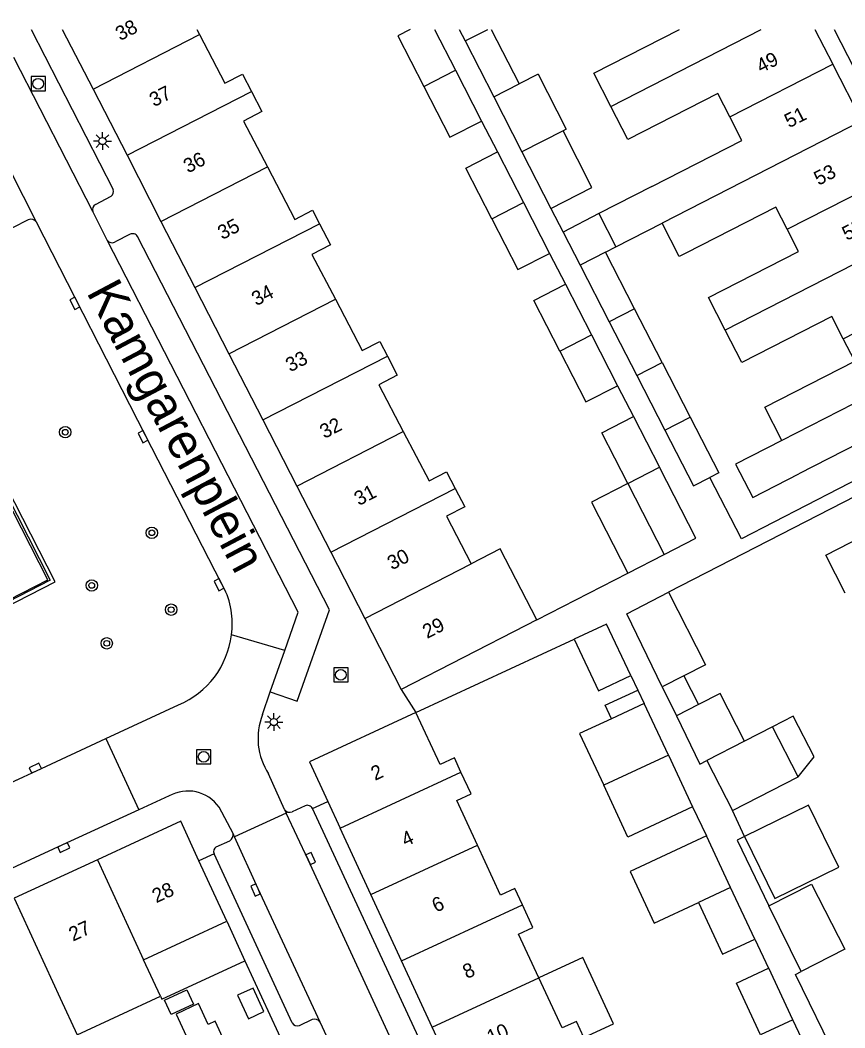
# Model space of a CAD drawing. Extents: x 132998 to 136004, y 396998 to 398512.
# Drawn here: x 133435.1 to 133492.9, y 398430 to 398500.6 of the extents above; entities that cross this region are included whole.
import ezdxf

# ---------------------------------------------------------------- set-up
doc = ezdxf.new("R2010")
doc.units = 0
for name, color, linetype in [('gg-afsc-erfafscheiding', 7, 'Continuous'), ('gg-afsc-hekwerk', 7, 'Continuous'), ('gg-afsc-muur', 7, 'Continuous'), ('gg-anno-huisnummerreeks BGT', 7, 'Continuous'), ('gg-anno-openbare ruimte label', 7, 'Continuous'), ('gg-bbg-gedigitaliseerde bebouwing', 7, 'Continuous'), ('gg-bbg-gedigitaliseerde bijgebouw', 7, 'Continuous'), ('gg-bbg-hoofdgebouw', 7, 'Continuous'), ('gg-bbg-luifel en loopbrug', 7, 'Continuous'), ('gg-bbg-tussenscheiding', 7, 'Continuous'), ('gg-knt-verharding', 7, 'Continuous'), ('gg-knt-verharding nz', 7, 'Continuous'), ('gt-grn-weggrens', 7, 'Continuous'), ('gt-symb-boom', 7, 'Continuous'), ('gt-symb-kolk', 7, 'Continuous'), ('gt-symb-lichtmast', 7, 'Continuous'), ('gt-symb-rioolschacht', 7, 'Continuous')]:
    doc.layers.add(name, color=color, linetype=linetype)

# ---------------------------------------------------------------- blocks, each defined once
blk = doc.blocks.new('gt0-LMAST')
at = {"layer": 'gt-symb-lichtmast'}
for p, q in [((-0.182, 0.173), (-0.447, 0.438)), ((-0.005, 0.246), (-0.005, 0.621)), ((0.172, 0.173), (0.437, 0.438)), ((-0.255, -0.004), (-0.63, -0.004)), ((-0.182, -0.181), (-0.447, -0.446)), ((-0.005, -0.254), (-0.005, -0.629)), ((0.437, -0.446), (0.172, -0.181)), ((0.245, -0.004), (0.62, -0.004))]:
    blk.add_line(p, q, dxfattribs=at)
blk.add_circle((-0.005, -0.004), 0.25, dxfattribs=at)
blk = doc.blocks.new('gt0-RS')
at = {"layer": 'gt-symb-rioolschacht'}
blk.add_lwpolyline([(-0.5, -0.5), (0.5, -0.5), (0.5, 0.5), (-0.5, 0.5)], close=True, dxfattribs=at)
blk.add_circle((0, 0), 0.375, dxfattribs=at)
blk = doc.blocks.new('gt0-KOLK')
at = {"layer": 'gt-symb-kolk'}
blk.add_lwpolyline([(0, 0), (0.375, 0), (0.375, 0.4), (-0.375, 0.4), (-0.375, 0), (0, 0)], dxfattribs=at)
blk = doc.blocks.new('gt0-BOOM')
at = {"layer": 'gt-symb-boom'}
for radius in [0.4, 0.2]:
    blk.add_circle((0, 0), radius, dxfattribs=at)

msp = doc.modelspace()

# ---------------------------------------------------------------- linework, layer by layer
at = {"layer": 'gg-afsc-erfafscheiding'}
for p, q in [((133467.468, 398493.571), (133468.586, 398491.418)), ((133472.33, 398487.446), (133473.178, 398485.795)), ((133472.233, 398484.297), (133473.351, 398482.142)), ((133476.998, 398475.022), (133478.115, 398472.869)), ((133498.103, 398469.548), (133480.569, 398460.539)), ((133471.337, 398458.607), (133477.718, 398461.885)), ((133462.86, 398452.12), (133473.965, 398457.267)), ((133477.938, 398454.7), (133478.417, 398453.682)), ((133482.254, 398445.502), (133483.228, 398443.47)), ((133485.902, 398443.426), (133485.067, 398445.253)), ((133486.623, 398436.226), (133487.597, 398434.194))]:
    msp.add_line(p, q, dxfattribs=at)
for points in [[(133497.027, 398470.119), (133485.682, 398464.29), (133483.471, 398468.594)], [(133485.902, 398443.426), (133485.383, 398443.16), (133487.621, 398438.57)], [(133492.904, 398428.028), (133492.399, 398427.769), (133489.468, 398433.745), (133489.872, 398433.952)]]:
    msp.add_lwpolyline(points, dxfattribs=at)
at = {"layer": 'gg-afsc-hekwerk'}
msp.add_lwpolyline([(133417.418, 398486.707), (133423.335, 398488.679), (133437.228, 398461.392), (133426.916, 398456.092), (133417.418, 398486.707)], dxfattribs=at)
at = {"layer": 'gg-afsc-muur'}
msp.add_line((133450.875, 398434.719), (133455.039, 398425.701), dxfattribs=at)
at = {"layer": 'gg-bbg-gedigitaliseerde bebouwing'}
for p, q in [((133447.497, 398500), (133447.689, 398499.633)), ((133479.399, 398488.989), (133475.691, 398487.084)), ((133475.691, 398487.084), (133476.889, 398484.752)), ((133476.889, 398484.752), (133480.119, 398486.407)), ((133492.956, 398460.477), (133491.596, 398463.136)), ((133471.337, 398458.607), (133470.565, 398458.21)), ((133470.565, 398458.21), (133461.84, 398453.73)), ((133443.767, 398434.787), (133449.6, 398437.48)), ((133444.955, 398432.222), (133443.767, 398434.787)), ((133439.107, 398429.513), (133444.955, 398432.222))]:
    msp.add_line(p, q, dxfattribs=at)
for points in [[(133447.689, 398499.633), (133449.475, 398496.218), (133450.698, 398496.857), (133451.333, 398495.641)], [(133476.526, 398494.6), (133475.338, 398496.92), (133481.354, 398500)], [(133451.333, 398495.641), (133452.066, 398494.238), (133450.775, 398493.564), (133452.45, 398490.356)], [(133484.864, 398493.865), (133484.022, 398495.51), (133477.714, 398492.28), (133476.526, 398494.6)], [(133479.399, 398488.989), (133485.707, 398492.22), (133484.864, 398493.865)], [(133452.45, 398490.356), (133454.37, 398486.679), (133455.6, 398487.321), (133456.098, 398486.367)], [(133488.899, 398485.988), (133488.102, 398487.544), (133481.794, 398484.313)], [(133456.098, 398486.367), (133456.865, 398484.897), (133455.576, 398484.224), (133457.216, 398481.083)], [(133481.794, 398484.313), (133481.32, 398484.069), (133480.119, 398486.407)], [(133484.556, 398478.921), (133483.388, 398481.201), (133489.696, 398484.432), (133488.899, 398485.988)], [(133457.216, 398481.083), (133459.096, 398477.482), (133460.323, 398478.123), (133460.862, 398477.092)], [(133492.829, 398478.312), (133492.03, 398479.872), (133485.724, 398476.641), (133484.556, 398478.921)], [(133488.519, 398471.181), (133487.321, 398473.519), (133493.629, 398476.751), (133492.829, 398478.312)], [(133460.862, 398477.092), (133461.556, 398475.762), (133460.267, 398475.089), (133461.98, 398471.807)], [(133497.027, 398470.119), (133496.024, 398472.075), (133489.717, 398468.843)], [(133461.98, 398471.807), (133463.787, 398468.347), (133465.016, 398468.989), (133465.627, 398467.818)], [(133488.519, 398471.181), (133485.28, 398469.517), (133486.481, 398467.181), (133489.717, 398468.843)], [(133491.596, 398463.136), (133499.354, 398467.107), (133498.103, 398469.548)], [(133465.627, 398467.818), (133466.294, 398466.542), (133465.004, 398465.868), (133466.746, 398462.534)], [(133471.337, 398458.607), (133468.782, 398463.58), (133466.746, 398462.534)], [(133466.024, 398447.938), (133465.564, 398448.93), (133464.552, 398448.462), (133462.86, 398452.12)], [(133467.171, 398442.819), (133465.721, 398445.95), (133466.729, 398446.417), (133466.024, 398447.938)], [(133470.334, 398438.634), (133469.805, 398439.775), (133468.798, 398439.308), (133467.171, 398442.819)], [(133471.486, 398433.517), (133470.063, 398436.589), (133471.067, 398437.054), (133470.334, 398438.634)], [(133474.639, 398429.329), (133474.112, 398430.468), (133473.112, 398430.005), (133471.486, 398433.517)]]:
    msp.add_lwpolyline(points, dxfattribs=at)
at = {"layer": 'gg-bbg-gedigitaliseerde bijgebouw'}
for p, q in [((133464.175, 398500), (133465.645, 398497.131)), ((133465.894, 398500), (133466.311, 398499.185)), ((133468.14, 398500), (133470.097, 398496.181)), ((133466.311, 398499.185), (133468.317, 398495.269)), ((133465.645, 398497.131), (133467.468, 398493.571)), ((133471.432, 398496.865), (133470.097, 398496.181)), ((133468.317, 398495.269), (133470.294, 398491.409)), ((133468.586, 398491.418), (133470.409, 398487.858)), ((133470.294, 398491.409), (133472.33, 398487.446)), ((133470.409, 398487.858), (133472.233, 398484.297)), ((133476.155, 398484.378), (133474.372, 398483.472)), ((133478.193, 398480.411), (133476.155, 398484.378)), ((133474.372, 398483.472), (133476.414, 398479.497)), ((133473.351, 398482.142), (133475.174, 398478.582)), ((133480.125, 398476.651), (133478.193, 398480.411)), ((133476.414, 398479.497), (133478.345, 398475.739)), ((133475.174, 398478.582), (133476.998, 398475.022)), ((133480.125, 398476.651), (133482.096, 398472.813)), ((133478.345, 398475.739), (133480.316, 398471.901)), ((133478.115, 398472.869), (133479.939, 398469.308)), ((133477.714, 398468.169), (133480.262, 398463.193)), ((133481.653, 398454.687), (133480.141, 398453.913)), ((133478.858, 398452.746), (133476.579, 398451.683)), ((133482.686, 398452.665), (133481.136, 398451.873)), ((133487.862, 398451.11), (133485.901, 398450.105)), ((133489.658, 398447.607), (133487.862, 398451.11)), ((133480.563, 398449.127), (133482.254, 398445.502)), ((133483.27, 398448.756), (133485.067, 398445.253)), ((133485.067, 398445.253), (133489.658, 398447.607)), ((133486.623, 398436.226), (133484.932, 398439.851)), ((133489.872, 398433.952), (133487.621, 398438.57)), ((133490.993, 398426.95), (133489.302, 398430.575))]:
    msp.add_line(p, q, dxfattribs=at)
for points in [[(133462.47, 398500), (133461.596, 398499.552), (133463.42, 398495.992)], [(133471.432, 398496.865), (133473.409, 398493.005), (133473.178, 398492.887)], [(133463.42, 398495.992), (133465.243, 398492.432), (133467.468, 398493.571)], [(133472.33, 398487.446), (133475.21, 398488.921), (133473.178, 398492.887)], [(133468.184, 398486.718), (133466.361, 398490.278), (133468.586, 398491.418)], [(133468.184, 398486.718), (133470.008, 398483.158), (133472.233, 398484.297)], [(133472.949, 398477.442), (133471.126, 398481.003), (133473.351, 398482.142)], [(133472.949, 398477.442), (133474.773, 398473.882), (133476.998, 398475.022)], [(133477.714, 398468.169), (133475.89, 398471.729), (133478.115, 398472.869)], [(133482.096, 398472.813), (133484.099, 398468.916), (133483.471, 398468.594)], [(133480.316, 398471.901), (133482.319, 398468.004), (133483.471, 398468.594)], [(133480.262, 398463.193), (133482.488, 398464.336), (133479.939, 398469.308)], [(133480.141, 398453.913), (133477.641, 398459.043), (133480.569, 398460.539)], [(133480.569, 398460.539), (133483.164, 398455.461), (133481.653, 398454.687)], [(133477.938, 398454.7), (133476.233, 398458.319), (133473.965, 398457.267)], [(133473.965, 398457.267), (133475.659, 398453.637), (133477.938, 398454.7)], [(133485.901, 398450.105), (133484.198, 398453.437), (133482.686, 398452.665)], [(133480.563, 398449.127), (133478.872, 398452.752), (133478.858, 398452.746)], [(133476.579, 398451.683), (133474.341, 398450.638), (133476.032, 398447.013)], [(133481.136, 398451.873), (133482.778, 398448.504), (133483.27, 398448.756)], [(133482.254, 398445.502), (133477.723, 398443.388), (133476.032, 398447.013)], [(133483.228, 398443.47), (133477.881, 398440.975), (133479.578, 398437.339), (133482.667, 398438.794)], [(133484.932, 398439.851), (133483.241, 398443.476), (133483.228, 398443.47)], [(133487.621, 398438.57), (133490.597, 398440.091), (133492.935, 398435.517), (133489.872, 398433.952)], [(133482.667, 398438.794), (133484.358, 398435.169), (133486.623, 398436.226)], [(133487.036, 398429.518), (133485.345, 398433.143), (133487.597, 398434.194)], [(133489.302, 398430.575), (133487.611, 398434.2), (133487.597, 398434.194)], [(133445.697, 398430.943), (133445.234, 398431.946), (133446.808, 398432.673), (133447.271, 398431.67), (133445.697, 398430.943)], [(133452.21, 398431.155), (133451.452, 398432.797), (133450.361, 398432.294), (133451.119, 398430.651), (133452.21, 398431.155)], [(133448.789, 398430.476), (133448.287, 398430.244), (133447.608, 398431.711), (133446.044, 398430.978), (133448.768, 398425.112), (133450.821, 398426.075), (133448.789, 398430.476)]]:
    msp.add_lwpolyline(points, dxfattribs=at)
at = {"layer": 'gg-bbg-hoofdgebouw'}
for p, q in [((133438.07, 398500), (133440.223, 398495.809)), ((133490.842, 398500), (133492.089, 398497.565)), ((133494.129, 398493.582), (133492.089, 398497.565)), ((133440.223, 398495.809), (133442.606, 398491.171)), ((133442.606, 398491.171), (133444.988, 398486.534)), ((133444.988, 398486.534), (133447.37, 398481.897)), ((133447.37, 398481.897), (133449.752, 398477.259)), ((133449.752, 398477.259), (133452.135, 398472.622)), ((133452.135, 398472.622), (133454.517, 398467.984)), ((133454.517, 398467.984), (133456.899, 398463.347)), ((133456.899, 398463.347), (133459.282, 398458.71)), ((133459.282, 398458.71), (133461.84, 398453.73)), ((133462.86, 398452.12), (133455.39, 398448.66)), ((133455.39, 398448.66), (133456.678, 398445.881)), ((133456.678, 398445.881), (133457.546, 398444.009)), ((133446.38, 398444.49), (133440.537, 398441.799)), ((133447.652, 398441.721), (133446.38, 398444.49)), ((133459.702, 398439.357), (133457.546, 398444.009)), ((133440.537, 398441.799), (133434.69, 398439.106)), ((133449.6, 398437.48), (133447.652, 398441.721)), ((133461.858, 398434.706), (133459.702, 398439.357)), ((133464.014, 398430.054), (133461.858, 398434.706)), ((133466.17, 398425.403), (133464.014, 398430.054))]:
    msp.add_line(p, q, dxfattribs=at)
at = {"layer": 'gg-bbg-luifel en loopbrug'}
for p, q in [((133475.691, 398487.084), (133473.178, 398485.795)), ((133473.178, 398485.795), (133474.372, 398483.472)), ((133476.155, 398484.378), (133476.889, 398484.752)), ((133477.718, 398461.885), (133480.262, 398463.193)), ((133481.653, 398454.687), (133482.686, 398452.665)), ((133478.417, 398453.682), (133478.858, 398452.746)), ((133480.141, 398453.913), (133481.136, 398451.873)), ((133449.6, 398437.48), (133450.875, 398434.719))]:
    msp.add_line(p, q, dxfattribs=at)
for points in [[(133477.714, 398468.169), (133475.168, 398466.865), (133477.718, 398461.885)], [(133476.579, 398451.683), (133476.136, 398452.624), (133478.417, 398453.682)], [(133489.658, 398447.607), (133490.782, 398449.005), (133489.32, 398451.857), (133487.862, 398451.11)], [(133485.902, 398443.426), (133488.019, 398439.082), (133492.514, 398441.273), (133490.396, 398445.617), (133485.902, 398443.426)], [(133444.955, 398432.222), (133445.043, 398432.027), (133450.875, 398434.719)], [(133474.639, 398429.329), (133476.713, 398430.29), (133474.56, 398434.942), (133471.486, 398433.517)]]:
    msp.add_lwpolyline(points, dxfattribs=at)
at = {"layer": 'gg-bbg-tussenscheiding'}
for p, q in [((133440.223, 398495.809), (133447.689, 398499.633)), ((133466.311, 398499.185), (133467.903, 398500)), ((133476.526, 398494.6), (133487.073, 398500)), ((133484.864, 398493.865), (133492.089, 398497.565)), ((133463.42, 398495.992), (133465.645, 398497.131)), ((133468.317, 398495.269), (133470.097, 398496.181)), ((133442.606, 398491.171), (133451.333, 398495.641)), ((133494.129, 398493.582), (133480.119, 398486.407)), ((133473.178, 398492.887), (133470.294, 398491.409)), ((133444.988, 398486.534), (133452.45, 398490.356)), ((133488.899, 398485.988), (133496.123, 398489.688)), ((133468.184, 398486.718), (133470.409, 398487.858)), ((133447.37, 398481.897), (133456.098, 398486.367)), ((133498.087, 398485.853), (133484.556, 398478.921)), ((133492.829, 398478.312), (133500.054, 398482.014)), ((133449.752, 398477.259), (133457.216, 398481.083)), ((133478.193, 398480.411), (133476.414, 398479.497)), ((133472.949, 398477.442), (133475.174, 398478.582)), ((133502.05, 398478.115), (133488.519, 398471.181)), ((133452.135, 398472.622), (133460.862, 398477.092)), ((133478.345, 398475.739), (133480.125, 398476.651)), ((133480.316, 398471.901), (133482.096, 398472.813)), ((133454.517, 398467.984), (133461.98, 398471.807)), ((133477.714, 398468.169), (133479.939, 398469.308)), ((133456.899, 398463.347), (133465.627, 398467.818)), ((133459.282, 398458.71), (133466.746, 398462.534)), ((133485.901, 398450.105), (133483.27, 398448.756)), ((133480.563, 398449.127), (133476.032, 398447.013)), ((133457.546, 398444.009), (133466.024, 398447.938)), ((133459.702, 398439.357), (133467.171, 398442.819)), ((133440.537, 398441.799), (133443.767, 398434.787)), ((133484.932, 398439.851), (133482.667, 398438.794)), ((133434.69, 398439.106), (133437.921, 398432.089)), ((133461.858, 398434.706), (133470.334, 398438.634)), ((133464.014, 398430.054), (133471.486, 398433.517)), ((133437.921, 398432.089), (133439.107, 398429.513)), ((133489.302, 398430.575), (133487.036, 398429.518))]:
    msp.add_line(p, q, dxfattribs=at)
at = {"layer": 'gg-knt-verharding'}
for p, q in [((133435.879, 398500), (133441.632, 398488.774)), ((133492.186, 398500), (133498.877, 398486.914)), ((133440.403, 398487.732), (133441.483, 398488.297)), ((133441.214, 398485.23), (133440.2, 398487.224)), ((133435.686, 398486.641), (133434.567, 398486.088)), ((133442.83, 398485.635), (133441.768, 398485.098)), ((133453.663, 398456.459), (133449.924, 398457.551)), ((133452.644, 398453.555), (133453.663, 398456.459)), ((133452.107, 398451.966), (133452.644, 398453.555)), ((133441.126, 398450.291), (133446.222, 398452.657)), ((133441.126, 398450.291), (133443.426, 398445.287)), ((133453.648, 398445.326), (133452.53, 398447.807)), ((133445.55, 398446.263), (133443.426, 398445.287)), ((133450.047, 398443.645), (133449.063, 398445.471)), ((133453.765, 398445.071), (133450.142, 398443.409)), ((133453.648, 398445.326), (133453.765, 398445.071)), ((133455.097, 398445.574), (133454.196, 398445.154)), ((133465.104, 398424.959), (133455.602, 398445.382)), ((133450.142, 398443.409), (133450.047, 398443.645)), ((133448.868, 398442.706), (133449.812, 398443.129)), ((133454.178, 398430.367), (133448.717, 398442.21)), ((133455.583, 398430.593), (133454.685, 398430.164)), ((133459.208, 398423.845), (133456.151, 398430.401))]:
    msp.add_line(p, q, dxfattribs=at)
for points in [[(133416.246, 398481.852), (133416.697, 398482.027), (133418.332, 398482.998), (133426.8, 398455.761), (133437.56, 398461.284), (133423.404, 398488.951), (133416.952, 398486.802), (133417.036, 398486.487), (133415.018, 398485.791)], [(133427.004, 398456.268), (133437.049, 398461.425), (133424.18, 398486.635), (133418.656, 398483.27), (133427.004, 398456.268)], [(133449.35, 398460.956), (133449.233, 398461.165), (133443.903, 398471.54), (133436.261, 398486.492)], [(133452.644, 398453.555), (133454.537, 398452.912), (133456.798, 398459.307), (133443.336, 398485.481)], [(133432.282, 398446.213), (133436.26, 398448.037), (133441.126, 398450.291)], [(133443.426, 398445.287), (133438.085, 398442.833), (133419.965, 398434.449), (133405.342, 398427.722)]]:
    msp.add_lwpolyline(points, dxfattribs=at)
for centre, radius, start, end in [((133441.258, 398488.629), 0.401, 304.13287, 21.17276), ((133440.603, 398487.357), 0.425, 118.12146, 198.31462), ((133435.887, 398486.234), 0.454, 34.5842, 116.36073), ((133443.008, 398485.313), 0.368, 27.17645, 118.96852), ((133441.563, 398485.468), 0.423, 214.2339, 298.96246), ((133444.466, 398458.382), 5.52, 351.34363, 27.79379), ((133443.879, 398458.277), 6.089, 292.63446, 353.15516), ((133456.344, 398450.296), 4.554, 158.48646, 213.12838), ((133446.874, 398443.949), 2.666, 34.80473, 119.78561), ((133454.022, 398445.559), 0.441, 211.94782, 293.20131), ((133455.256, 398445.232), 0.377, 23.48359, 114.883), ((133449.543, 398443.563), 0.511, 301.81239, 9.21607), ((133449.065, 398442.375), 0.385, 120.80812, 205.32766), ((133454.552, 398430.566), 0.423, 208.02204, 288.33618), ((133455.759, 398430.177), 0.452, 29.73566, 112.91094)]:
    msp.add_arc(centre, radius, start, end, dxfattribs=at)
at = {"layer": 'gg-knt-verharding nz'}
for p, q in [((133440.2, 398487.224), (133434.662, 398498.037)), ((133436.261, 398486.492), (133431.225, 398496.263))]:
    msp.add_line(p, q, dxfattribs=at)
for points in [[(133453.663, 398456.459), (133454.614, 398459.16), (133441.214, 398485.23)], [(133463.817, 398423.505), (133461.02, 398429.46), (133455.303, 398441.79), (133453.765, 398445.071)], [(133456.151, 398430.401), (133451.797, 398439.756), (133450.142, 398443.409)]]:
    msp.add_lwpolyline(points, dxfattribs=at)
at = {"layer": 'gt-grn-weggrens'}
for p, q in [((133461.84, 398453.73), (133462.86, 398452.12)), ((133455.602, 398445.382), (133456.678, 398445.881)), ((133448.717, 398442.21), (133447.652, 398441.721))]:
    msp.add_line(p, q, dxfattribs=at)

# ---------------------------------------------------------------- block references
at = {"layer": 'gt-symb-boom'}
for p in [(133438.273, 398471.764), (133444.349, 398464.713), (133440.133, 398461.023), (133445.702, 398459.325), (133441.182, 398456.964)]:
    msp.add_blockref('gt0-BOOM', p, dxfattribs=at)
at = {"layer": 'gt-symb-kolk'}
for p, rotation in [((133439.126, 398480.889), 117.08836815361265), ((133443.903, 398471.54), 117.07032369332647), ((133449.233, 398461.165), 117.18945444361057), ((133436.26, 398448.037), 24.850660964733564), ((133438.085, 398442.833), -155.14933903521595), ((133455.303, 398441.79), -65.12058804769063), ((133451.797, 398439.756), 114.38117735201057)]:
    msp.add_blockref('gt0-KOLK', p, dxfattribs=dict(at, rotation=rotation))
at = {"layer": 'gt-symb-lichtmast'}
for p in [(133440.888, 398492.174), (133452.906, 398451.449)]:
    msp.add_blockref('gt0-LMAST', p, dxfattribs=at)
at = {"layer": 'gt-symb-rioolschacht'}
for p in [(133436.379, 398496.188), (133457.602, 398454.757), (133447.98, 398449.008)]:
    msp.add_blockref('gt0-RS', p, dxfattribs=at)

# ---------------------------------------------------------------- texts
at = {"layer": 'gg-anno-huisnummerreeks BGT'}
for s, rotation, p in [('38', 27.2, (133442.12, 398499.172)), ('49', 27.1, (133487.058, 398496.909)), ('37', 27.2, (133444.5, 398494.538)), ('51', 27.1, (133489.028, 398493.062)), ('36', 27.2, (133446.884, 398489.897)), ('53', 27.1, (133491.093, 398489.03)), ('35', 27.2, (133449.283, 398485.227)), ('55', 27.1, (133493.072, 398485.165)), ('34', 27.2, (133451.665, 398480.589)), ('33', 27.2, (133454.048, 398475.952)), ('32', 27.2, (133456.445, 398471.285)), ('31', 27.2, (133458.86, 398466.582)), ('30', 27.2, (133461.178, 398462.073)), ('29', 27.2, (133463.648, 398457.264)), ('2', 24.9, (133459.995, 398447.316)), ('4', 24.8, (133462.135, 398442.695)), ('28', 24.7, (133444.651, 398438.74)), ('6', 24.9, (133464.277, 398438.076)), ('27', 24.7, (133438.81, 398436.049)), ('8', 24.8, (133466.432, 398433.425)), ('10', 24.9, (133468.128, 398428.844))]:
    msp.add_text(s, height=1, rotation=rotation, dxfattribs=at).set_placement(p)
at = {"layer": 'gg-anno-openbare ruimte label'}
msp.add_text('Kamgarenplein', height=2.5, rotation=297.9, dxfattribs=at).set_placement((133439.73, 398481.578))

doc.saveas('drawing.dxf')
